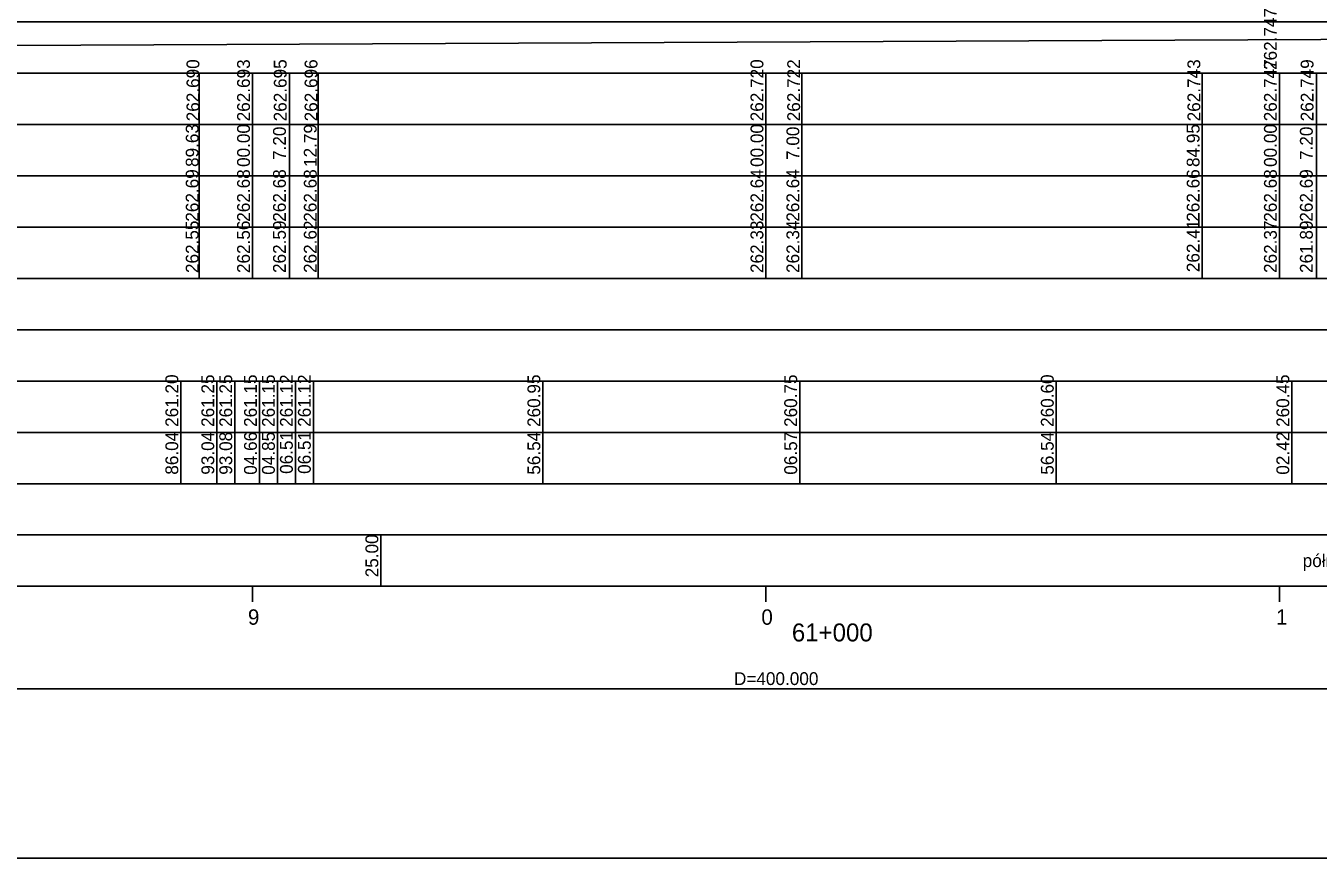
# Model space of a CAD drawing. Extents: x 6445630 to 6518227, y 5499240 to 5511716.
# Drawn here: x 6460087.1 to 6460338.8, y 5508418.3 to 5508580.5 of the extents above; entities that cross this region are included whole.
import ezdxf

# ---------------------------------------------------------------- set-up
doc = ezdxf.new("R2010")
doc.units = 0
for name, color, linetype in [('TOR_PROF-tabelka-geometria T1', 7, 'Continuous'), ('TOR_PROF-tabelka-kilometracja', 7, 'Continuous'), ('TOR_PROF-tabelka-odleglosci T1', 7, 'Continuous'), ('TOR_PROF-tabelka-pochylenia proj T1', 7, 'Continuous'), ('TOR_PROF-tabelka-rodzaj rowu T1', 7, 'Continuous'), ('TOR_PROF-tabelka-rodzaj rurociagow T1', 7, 'Continuous'), ('TOR_PROF-tabelka-rowyT1', 7, 'Continuous'), ('TOR_PROF-tabelka-rurociagi T1', 7, 'Continuous'), ('TOR_PROF-tabelka-rzedne istn T1', 7, 'Continuous'), ('TOR_PROF-tabelka-rzedne proj T1', 7, 'Continuous'), ('TOR_PROF-tabelka-teren istniejacy T1', 7, 'Continuous'), ('TOR_PROF-tabelka-warstwa ochronna T1', 7, 'Continuous'), ('TOR_PROF-warstwa ochronna', 7, 'Continuous'), ('TOR_RAMKI-MASKA WYCIECIA', 7, 'Continuous')]:
    doc.layers.add(name, color=color, linetype=linetype)

msp = doc.modelspace()

# ---------------------------------------------------------------- linework, layer by layer
at = {"layer": 'TOR_PROF-tabelka-geometria T1'}
for points in [[(6457590.67, 5508451.29), (6459780.93, 5508451.29), (6459780.93, 5508448.62), (6459865.93, 5508448.62), (6459865.93, 5508451.29), (6459945.93, 5508451.29), (6459945.93, 5508453.96), (6460030.94, 5508453.96), (6460030.94, 5508451.29), (6460430.94, 5508451.29), (6460430.94, 5508453.96), (6460512.51, 5508453.96), (6460512.51, 5508451.29), (6460592.51, 5508451.29), (6460592.51, 5508448.62), (6460674.08, 5508448.62), (6460674.08, 5508451.29), (6461733.15, 5508451.29)], [(6452331.21, 5508451.29), (6462731.21, 5508451.29)]]:
    msp.add_lwpolyline(points, dxfattribs=at)
at = {"layer": 'TOR_PROF-tabelka-kilometracja'}
for points in [[(6460131.21, 5508468.29), (6460131.21, 5508471.29)], [(6460231.21, 5508468.29), (6460231.21, 5508471.29)], [(6460231.21, 5508468.29), (6460231.21, 5508471.29)], [(6460331.21, 5508468.29), (6460331.21, 5508471.29)]]:
    msp.add_lwpolyline(points, dxfattribs=at)
at = {"layer": 'TOR_PROF-tabelka-odleglosci T1'}
for p, q in [((6460120.84, 5508551.29), (6460120.84, 5508561.29)), ((6460138.41, 5508551.29), (6460138.41, 5508561.29))]:
    msp.add_line(p, q, dxfattribs=at)
msp.add_lwpolyline([(6452331.21, 5508551.29), (6462731.21, 5508551.29), (6462731.21, 5508561.29), (6452331.21, 5508561.29)], close=True, dxfattribs=at)
for points in [[(6460131.21, 5508551.29), (6460131.21, 5508561.29)], [(6460144, 5508551.29), (6460144, 5508561.29)], [(6460231.21, 5508551.29), (6460231.21, 5508561.29)], [(6460238.21, 5508551.29), (6460238.21, 5508561.29)], [(6460316.16, 5508551.29), (6460316.16, 5508561.29)], [(6460331.21, 5508551.29), (6460331.21, 5508561.29)], [(6460338.41, 5508551.29), (6460338.41, 5508561.29)]]:
    msp.add_lwpolyline(points, dxfattribs=at)
at = {"layer": 'TOR_PROF-tabelka-pochylenia proj T1'}
msp.add_lwpolyline([(6452331.21, 5508571.29), (6462731.21, 5508571.29), (6462731.21, 5508581.29), (6452331.21, 5508581.29)], close=True, dxfattribs=at)
msp.add_lwpolyline([(6459231.21, 5508572.79), (6460751.21, 5508579.79)], dxfattribs=at)
at = {"layer": 'TOR_PROF-tabelka-rodzaj rowu T1'}
for points in [[(6452331.21, 5508511.29), (6462731.21, 5508511.29), (6462731.21, 5508521.29), (6452331.21, 5508521.29)], [(6452331.21, 5508511.29), (6462731.21, 5508511.29), (6462731.21, 5508521.29), (6452331.21, 5508521.29)], [(6452331.21, 5508491.29), (6462731.21, 5508491.29), (6462731.21, 5508501.29), (6452331.21, 5508501.29)]]:
    msp.add_lwpolyline(points, close=True, dxfattribs=at)
for points in [[(6460117.25, 5508491.29), (6460117.25, 5508501.29)], [(6460124.25, 5508491.29), (6460124.25, 5508501.29)], [(6460127.75, 5508491.29), (6460127.75, 5508501.29)], [(6460132.56, 5508491.29), (6460132.56, 5508501.29)], [(6460136.06, 5508491.29), (6460136.06, 5508501.29)], [(6460139.56, 5508491.29), (6460139.56, 5508501.29)], [(6460143.06, 5508491.29), (6460143.06, 5508501.29)], [(6460187.76, 5508491.29), (6460187.76, 5508501.29)], [(6460237.78, 5508491.29), (6460237.78, 5508501.29)], [(6460287.76, 5508491.29), (6460287.76, 5508501.29)], [(6460333.63, 5508491.29), (6460333.63, 5508501.29)]]:
    msp.add_lwpolyline(points, dxfattribs=at)
at = {"layer": 'TOR_PROF-tabelka-rowyT1'}
msp.add_lwpolyline([(6452331.21, 5508521.29), (6462731.21, 5508521.29), (6462731.21, 5508531.29), (6452331.21, 5508531.29)], close=True, dxfattribs=at)
msp.add_lwpolyline([(6452331.21, 5508521.29), (6462731.21, 5508521.29), (6462731.21, 5508531.29), (6452331.21, 5508531.29)], close=True, dxfattribs=at)
msp.add_lwpolyline([(6452331.21, 5508521.29), (6462731.21, 5508521.29), (6462731.21, 5508531.29), (6452331.21, 5508531.29)], close=True, dxfattribs=at)
at = {"layer": 'TOR_PROF-tabelka-rurociagi T1'}
msp.add_lwpolyline([(6452331.21, 5508501.29), (6462731.21, 5508501.29), (6462731.21, 5508511.29), (6452331.21, 5508511.29)], close=True, dxfattribs=at)
for points in [[(6460117.25, 5508501.29), (6460117.25, 5508511.29)], [(6460124.25, 5508501.29), (6460124.25, 5508511.29)], [(6460127.75, 5508501.29), (6460127.75, 5508511.29)], [(6460132.56, 5508501.29), (6460132.56, 5508511.29)], [(6460136.06, 5508501.29), (6460136.06, 5508511.29)], [(6460139.56, 5508501.29), (6460139.56, 5508511.29)], [(6460143.06, 5508501.29), (6460143.06, 5508511.29)], [(6460187.76, 5508501.29), (6460187.76, 5508511.29)], [(6460237.78, 5508501.29), (6460237.78, 5508511.29)], [(6460287.76, 5508501.29), (6460287.76, 5508511.29)], [(6460333.63, 5508501.29), (6460333.63, 5508511.29)]]:
    msp.add_lwpolyline(points, dxfattribs=at)
at = {"layer": 'TOR_PROF-tabelka-rzedne istn T1'}
msp.add_lwpolyline([(6452331.21, 5508541.29), (6462731.21, 5508541.29), (6462731.21, 5508551.29), (6452331.21, 5508551.29)], close=True, dxfattribs=at)
for points in [[(6460120.84, 5508541.29), (6460120.84, 5508551.29)], [(6460131.21, 5508541.29), (6460131.21, 5508551.29)], [(6460138.41, 5508541.29), (6460138.41, 5508551.29)], [(6460144, 5508541.29), (6460144, 5508551.29)], [(6460231.21, 5508541.29), (6460231.21, 5508551.29)], [(6460238.21, 5508541.29), (6460238.21, 5508551.29)], [(6460316.16, 5508541.29), (6460316.16, 5508551.29)], [(6460331.21, 5508541.29), (6460331.21, 5508551.29)], [(6460338.41, 5508541.29), (6460338.41, 5508551.29)], [(6460120.84, 5508531.29), (6460120.84, 5508541.29)], [(6460131.21, 5508531.29), (6460131.21, 5508541.29)], [(6460131.21, 5508531.29), (6460131.21, 5508541.29)], [(6460131.21, 5508531.29), (6460131.21, 5508541.29)], [(6460131.21, 5508531.29), (6460131.21, 5508541.29)], [(6460138.41, 5508531.29), (6460138.41, 5508541.29)], [(6460144, 5508531.29), (6460144, 5508541.29)], [(6460231.21, 5508531.29), (6460231.21, 5508541.29)], [(6460231.21, 5508531.29), (6460231.21, 5508541.29)], [(6460231.21, 5508531.29), (6460231.21, 5508541.29)], [(6460231.21, 5508531.29), (6460231.21, 5508541.29)], [(6460238.21, 5508531.29), (6460238.21, 5508541.29)], [(6460316.16, 5508531.29), (6460316.16, 5508541.29)], [(6460331.21, 5508531.29), (6460331.21, 5508541.29)], [(6460331.21, 5508531.29), (6460331.21, 5508541.29)], [(6460331.21, 5508531.29), (6460331.21, 5508541.29)], [(6460331.21, 5508531.29), (6460331.21, 5508541.29)], [(6460338.41, 5508531.29), (6460338.41, 5508541.29)]]:
    msp.add_lwpolyline(points, dxfattribs=at)
at = {"layer": 'TOR_PROF-tabelka-rzedne proj T1'}
msp.add_lwpolyline([(6452331.21, 5508561.29), (6462731.21, 5508561.29), (6462731.21, 5508571.29), (6452331.21, 5508571.29)], close=True, dxfattribs=at)
for points in [[(6460120.84, 5508561.29), (6460120.84, 5508571.29)], [(6460131.21, 5508561.29), (6460131.21, 5508571.29)], [(6460138.41, 5508561.29), (6460138.41, 5508571.29)], [(6460144, 5508561.29), (6460144, 5508571.29)], [(6460231.21, 5508561.29), (6460231.21, 5508571.29)], [(6460238.21, 5508561.29), (6460238.21, 5508571.29)], [(6460316.16, 5508561.29), (6460316.16, 5508571.29)], [(6460331.21, 5508561.29), (6460331.21, 5508571.29)], [(6460338.41, 5508561.29), (6460338.41, 5508571.29)]]:
    msp.add_lwpolyline(points, dxfattribs=at)
at = {"layer": 'TOR_PROF-tabelka-teren istniejacy T1'}
msp.add_lwpolyline([(6452331.21, 5508531.29), (6462731.21, 5508531.29), (6462731.21, 5508541.29), (6452331.21, 5508541.29)], close=True, dxfattribs=at)
msp.add_lwpolyline([(6452331.21, 5508531.29), (6462731.21, 5508531.29), (6462731.21, 5508541.29), (6452331.21, 5508541.29)], close=True, dxfattribs=at)
msp.add_lwpolyline([(6452331.21, 5508531.29), (6462731.21, 5508531.29), (6462731.21, 5508541.29), (6452331.21, 5508541.29)], close=True, dxfattribs=at)
msp.add_lwpolyline([(6452331.21, 5508531.29), (6462731.21, 5508531.29), (6462731.21, 5508541.29), (6452331.21, 5508541.29)], close=True, dxfattribs=at)
at = {"layer": 'TOR_PROF-tabelka-warstwa ochronna T1'}
msp.add_lwpolyline([(6452331.21, 5508481.29), (6462731.21, 5508481.29), (6462731.21, 5508491.29), (6452331.21, 5508491.29)], close=True, dxfattribs=at)
at = {"layer": 'TOR_PROF-warstwa ochronna'}
msp.add_lwpolyline([(6452331.21, 5508471.29), (6462731.21, 5508471.29), (6462731.21, 5508481.29), (6452331.21, 5508481.29)], close=True, dxfattribs=at)
msp.add_lwpolyline([(6460156.21, 5508471.29), (6460156.21, 5508481.29)], dxfattribs=at)
at = {"layer": 'TOR_RAMKI-MASKA WYCIECIA'}
msp.add_lwpolyline([(6459211.14, 5508418.29), (6460761.14, 5508418.29), (6460761.14, 5508705.29), (6459211.14, 5508705.29)], close=True, dxfattribs=at)

# ---------------------------------------------------------------- texts
at = {"layer": 'TOR_PROF-tabelka-geometria T1'}
msp.add_text('D=400.000', height=2.5, dxfattribs=at).set_placement((6460224.98, 5508452.04))
at = {"layer": 'TOR_PROF-tabelka-kilometracja'}
for s, p in [('9', (6460130.32, 5508463.79)), ('0', (6460230.32, 5508463.79)), ('1', (6460330.56, 5508463.79))]:
    msp.add_text(s, height=3, dxfattribs=at).set_placement(p)
msp.add_text('61+000', height=3.5, rotation=360, dxfattribs=at).set_placement((6460236.26, 5508460.54))
at = {"layer": 'TOR_PROF-tabelka-odleglosci T1'}
for s, p in [('89.63', (6460120.71, 5508553.03)), ('00.00', (6460130.71, 5508553.03)), ('7.20', (6460137.71, 5508554.39)), ('12.79', (6460143.71, 5508553.03)), ('00.00', (6460230.71, 5508553.03)), ('7.00', (6460237.71, 5508554.39)), ('84.95', (6460315.66, 5508553.02)), ('00.00', (6460330.71, 5508553.03)), ('7.20', (6460337.71, 5508554.39))]:
    msp.add_text(s, height=2.5, rotation=90, dxfattribs=at).set_placement(p)
at = {"layer": 'TOR_PROF-tabelka-pochylenia proj T1'}
msp.add_text('262.747', height=2.5, rotation=90, dxfattribs=at).set_placement((6460330.71, 5508571.93))
at = {"layer": 'TOR_PROF-tabelka-rodzaj rurociagow T1'}
for s, p in [('86.04', (6460116.75, 5508493.04)), ('93.04', (6460123.75, 5508493.04)), ('93.08', (6460127.25, 5508493.03)), ('04.66', (6460132.06, 5508493.03)), ('04.85', (6460135.56, 5508493.03)), ('06.51', (6460139.06, 5508493.2)), ('06.51', (6460142.56, 5508493.2)), ('56.54', (6460187.26, 5508493.04)), ('06.57', (6460237.28, 5508493.04)), ('56.54', (6460287.26, 5508493.04)), ('02.42', (6460333.13, 5508493.04))]:
    msp.add_text(s, height=2.5, rotation=90, dxfattribs=at).set_placement(p)
at = {"layer": 'TOR_PROF-tabelka-rurociagi T1'}
for s, p in [('261.20', (6460116.75, 5508502.36)), ('261.25', (6460123.75, 5508502.35)), ('261.25', (6460127.25, 5508502.35)), ('261.15', (6460132.06, 5508502.35)), ('261.15', (6460135.56, 5508502.35)), ('261.12', (6460139.06, 5508502.36)), ('261.12', (6460142.56, 5508502.36)), ('260.95', (6460187.26, 5508502.35)), ('260.75', (6460237.28, 5508502.35)), ('260.60', (6460287.26, 5508502.36)), ('260.45', (6460333.13, 5508502.35))]:
    msp.add_text(s, height=2.5, rotation=90, dxfattribs=at).set_placement(p)
at = {"layer": 'TOR_PROF-tabelka-rzedne istn T1'}
for s, p in [('262.69', (6460120.71, 5508542.36)), ('262.68', (6460130.71, 5508542.35)), ('262.68', (6460137.71, 5508542.35)), ('262.68', (6460143.71, 5508542.35)), ('262.64', (6460230.71, 5508542.36)), ('262.64', (6460237.71, 5508542.36)), ('262.66', (6460315.66, 5508542.35)), ('262.68', (6460330.71, 5508542.35)), ('262.69', (6460337.71, 5508542.36)), ('262.55', (6460120.71, 5508532.35)), ('262.56', (6460130.71, 5508532.35)), ('262.59', (6460137.71, 5508532.36)), ('262.62', (6460143.71, 5508532.36)), ('262.33', (6460230.71, 5508532.35)), ('262.34', (6460237.71, 5508532.36)), ('262.41', (6460315.66, 5508532.52)), ('262.37', (6460330.71, 5508532.36)), ('261.89', (6460337.71, 5508532.36))]:
    msp.add_text(s, height=2.5, rotation=90, dxfattribs=at).set_placement(p)
at = {"layer": 'TOR_PROF-tabelka-rzedne proj T1'}
for s, p in [('262.690', (6460120.86, 5508561.93)), ('262.693', (6460130.71, 5508561.92)), ('262.695', (6460137.86, 5508561.92)), ('262.696', (6460143.86, 5508561.92)), ('262.720', (6460230.71, 5508561.93)), ('262.722', (6460237.86, 5508561.93)), ('262.743', (6460315.81, 5508561.92)), ('262.747', (6460330.71, 5508561.93)), ('262.749', (6460337.86, 5508561.93))]:
    msp.add_text(s, height=2.5, rotation=90, dxfattribs=at).set_placement(p)
at = {"layer": 'TOR_PROF-warstwa ochronna'}
for s, rotation, p in [('25.00', 90, (6460155.71, 5508473.04)), ('półmaterac geosyntetyczny + stabilizacja 0.5 m', 360, (6460335.75, 5508475.04))]:
    msp.add_text(s, height=2.5, rotation=rotation, dxfattribs=at).set_placement(p)

doc.saveas('drawing.dxf')
